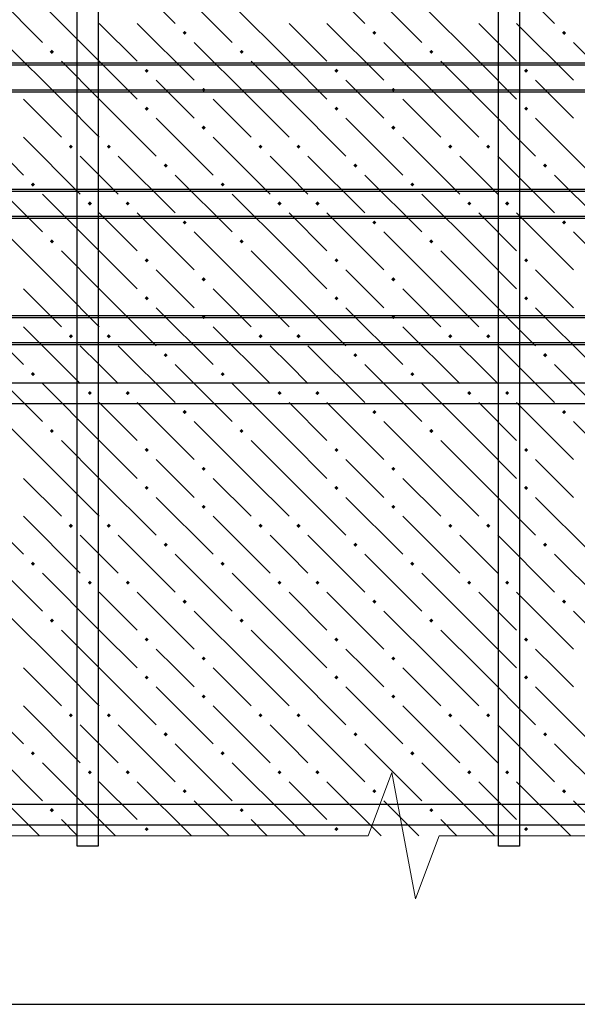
# Model space of a CAD drawing. Header units: millimetres. Extents: x 40580 to 1168286, y -220995 to 81020.
# Tile 274 of 419: x 723863 to 725626, y -97973 to -94857. Entities that reach past the tile are written whole.
import ezdxf

# ---------------------------------------------------------------- set-up
doc = ezdxf.new("R2010")
doc.units = ezdxf.units.MM
for name, color, linetype, lineweight in [('Standard', 7, 'Continuous', 25), ('ЖБ Перекрытие верхний уровень', 7, 'Continuous', 35), ('Примечания', 7, 'Continuous', 13), ('Ребро вкладыша арматура S1', 52, 'Continuous', 25), ('Фоновоя арматура Х1', 52, 'Continuous', 25)]:
    doc.layers.add(name, color=color, linetype=linetype, lineweight=lineweight)

msp = doc.modelspace()

# ---------------------------------------------------------------- hatches: boundary and pattern name
at = {"layer": 'ЖБ Перекрытие верхний уровень', "linetype": 'Continuous', "lineweight": -3, "transparency": 33554687}
for points in [[(724378.1, -94898.5), (724384.6, -94892), (724391.1, -94898.5), (724384.6, -94905)], [(724978.1, -94898.5), (724984.6, -94892), (724991.1, -94898.5), (724984.6, -94905)], [(725578.1, -94898.5), (725584.6, -94892), (725591.1, -94898.5), (725584.6, -94905)], [(723958.1, -94958.5), (723964.6, -94952), (723971.1, -94958.5), (723964.6, -94965)], [(724558.1, -94958.5), (724564.6, -94952), (724571.1, -94958.5), (724564.6, -94965)], [(725158.1, -94958.5), (725164.6, -94952), (725171.1, -94958.5), (725164.6, -94965)], [(724258.1, -95018.5), (724264.6, -95012), (724271.1, -95018.5), (724264.6, -95025)], [(724858.1, -95018.5), (724864.6, -95012), (724871.1, -95018.5), (724864.6, -95025)], [(725458.1, -95018.5), (725464.6, -95012), (725471.1, -95018.5), (725464.6, -95025)], [(724438.1, -95078.5), (724444.6, -95072), (724451.1, -95078.5), (724444.6, -95085)], [(725038.1, -95078.5), (725044.6, -95072), (725051.1, -95078.5), (725044.6, -95085)], [(724258.1, -95138.5), (724264.6, -95132), (724271.1, -95138.5), (724264.6, -95145)], [(724858.1, -95138.5), (724864.6, -95132), (724871.1, -95138.5), (724864.6, -95145)], [(725458.1, -95138.5), (725464.6, -95132), (725471.1, -95138.5), (725464.6, -95145)], [(724438.1, -95198.5), (724444.6, -95192), (724451.1, -95198.5), (724444.6, -95205)], [(725038.1, -95198.5), (725044.6, -95192), (725051.1, -95198.5), (725044.6, -95205)], [(724018.1, -95258.5), (724024.6, -95252), (724031.1, -95258.5), (724024.6, -95265)], [(724138.1, -95258.5), (724144.6, -95252), (724151.1, -95258.5), (724144.6, -95265)], [(724618.1, -95258.5), (724624.6, -95252), (724631.1, -95258.5), (724624.6, -95265)], [(724738.1, -95258.5), (724744.6, -95252), (724751.1, -95258.5), (724744.6, -95265)], [(725218.1, -95258.5), (725224.6, -95252), (725231.1, -95258.5), (725224.6, -95265)], [(725338.1, -95258.5), (725344.6, -95252), (725351.1, -95258.5), (725344.6, -95265)], [(724318.1, -95318.5), (724324.6, -95312), (724331.1, -95318.5), (724324.6, -95325)], [(724918.1, -95318.5), (724924.6, -95312), (724931.1, -95318.5), (724924.6, -95325)], [(725518.1, -95318.5), (725524.6, -95312), (725531.1, -95318.5), (725524.6, -95325)], [(723898.1, -95378.5), (723904.6, -95372), (723911.1, -95378.5), (723904.6, -95385)], [(724498.1, -95378.5), (724504.6, -95372), (724511.1, -95378.5), (724504.6, -95385)], [(725098.1, -95378.5), (725104.6, -95372), (725111.1, -95378.5), (725104.6, -95385)], [(724078.1, -95438.5), (724084.6, -95432), (724091.1, -95438.5), (724084.6, -95445)], [(724198.1, -95438.5), (724204.6, -95432), (724211.1, -95438.5), (724204.6, -95445)], [(724678.1, -95438.5), (724684.6, -95432), (724691.1, -95438.5), (724684.6, -95445)], [(724798.1, -95438.5), (724804.6, -95432), (724811.1, -95438.5), (724804.6, -95445)], [(725278.1, -95438.5), (725284.6, -95432), (725291.1, -95438.5), (725284.6, -95445)], [(725398.1, -95438.5), (725404.6, -95432), (725411.1, -95438.5), (725404.6, -95445)], [(724378.1, -95498.5), (724384.6, -95492), (724391.1, -95498.5), (724384.6, -95505)], [(724978.1, -95498.5), (724984.6, -95492), (724991.1, -95498.5), (724984.6, -95505)], [(725578.1, -95498.5), (725584.6, -95492), (725591.1, -95498.5), (725584.6, -95505)], [(723958.1, -95558.5), (723964.6, -95552), (723971.1, -95558.5), (723964.6, -95565)], [(724558.1, -95558.5), (724564.6, -95552), (724571.1, -95558.5), (724564.6, -95565)], [(725158.1, -95558.5), (725164.6, -95552), (725171.1, -95558.5), (725164.6, -95565)], [(724258.1, -95618.5), (724264.6, -95612), (724271.1, -95618.5), (724264.6, -95625)], [(724858.1, -95618.5), (724864.6, -95612), (724871.1, -95618.5), (724864.6, -95625)], [(725458.1, -95618.5), (725464.6, -95612), (725471.1, -95618.5), (725464.6, -95625)], [(724438.1, -95678.5), (724444.6, -95672), (724451.1, -95678.5), (724444.6, -95685)], [(725038.1, -95678.5), (725044.6, -95672), (725051.1, -95678.5), (725044.6, -95685)], [(724258.1, -95738.5), (724264.6, -95732), (724271.1, -95738.5), (724264.6, -95745)], [(724858.1, -95738.5), (724864.6, -95732), (724871.1, -95738.5), (724864.6, -95745)], [(725458.1, -95738.5), (725464.6, -95732), (725471.1, -95738.5), (725464.6, -95745)], [(724438.1, -95798.5), (724444.6, -95792), (724451.1, -95798.5), (724444.6, -95805)], [(725038.1, -95798.5), (725044.6, -95792), (725051.1, -95798.5), (725044.6, -95805)], [(724018.1, -95858.5), (724024.6, -95852), (724031.1, -95858.5), (724024.6, -95865)], [(724138.1, -95858.5), (724144.6, -95852), (724151.1, -95858.5), (724144.6, -95865)], [(724618.1, -95858.5), (724624.6, -95852), (724631.1, -95858.5), (724624.6, -95865)], [(724738.1, -95858.5), (724744.6, -95852), (724751.1, -95858.5), (724744.6, -95865)], [(725218.1, -95858.5), (725224.6, -95852), (725231.1, -95858.5), (725224.6, -95865)], [(725338.1, -95858.5), (725344.6, -95852), (725351.1, -95858.5), (725344.6, -95865)], [(724318.1, -95918.5), (724324.6, -95912), (724331.1, -95918.5), (724324.6, -95925)], [(724918.1, -95918.5), (724924.6, -95912), (724931.1, -95918.5), (724924.6, -95925)], [(725518.1, -95918.5), (725524.6, -95912), (725531.1, -95918.5), (725524.6, -95925)], [(723898.1, -95978.5), (723904.6, -95972), (723911.1, -95978.5), (723904.6, -95985)], [(724498.1, -95978.5), (724504.6, -95972), (724511.1, -95978.5), (724504.6, -95985)], [(725098.1, -95978.5), (725104.6, -95972), (725111.1, -95978.5), (725104.6, -95985)], [(724078.1, -96038.5), (724084.6, -96032), (724091.1, -96038.5), (724084.6, -96045)], [(724198.1, -96038.5), (724204.6, -96032), (724211.1, -96038.5), (724204.6, -96045)], [(724678.1, -96038.5), (724684.6, -96032), (724691.1, -96038.5), (724684.6, -96045)], [(724798.1, -96038.5), (724804.6, -96032), (724811.1, -96038.5), (724804.6, -96045)], [(725278.1, -96038.5), (725284.6, -96032), (725291.1, -96038.5), (725284.6, -96045)], [(725398.1, -96038.5), (725404.6, -96032), (725411.1, -96038.5), (725404.6, -96045)], [(724378.1, -96098.5), (724384.6, -96092), (724391.1, -96098.5), (724384.6, -96105)], [(724978.1, -96098.5), (724984.6, -96092), (724991.1, -96098.5), (724984.6, -96105)], [(725578.1, -96098.5), (725584.6, -96092), (725591.1, -96098.5), (725584.6, -96105)], [(723958.1, -96158.5), (723964.6, -96152), (723971.1, -96158.5), (723964.6, -96165)], [(724558.1, -96158.5), (724564.6, -96152), (724571.1, -96158.5), (724564.6, -96165)], [(725158.1, -96158.5), (725164.6, -96152), (725171.1, -96158.5), (725164.6, -96165)], [(724258.1, -96218.5), (724264.6, -96212), (724271.1, -96218.5), (724264.6, -96225)], [(724858.1, -96218.5), (724864.6, -96212), (724871.1, -96218.5), (724864.6, -96225)], [(725458.1, -96218.5), (725464.6, -96212), (725471.1, -96218.5), (725464.6, -96225)], [(724438.1, -96278.5), (724444.6, -96272), (724451.1, -96278.5), (724444.6, -96285)], [(725038.1, -96278.5), (725044.6, -96272), (725051.1, -96278.5), (725044.6, -96285)], [(724258.1, -96338.5), (724264.6, -96332), (724271.1, -96338.5), (724264.6, -96345)], [(724858.1, -96338.5), (724864.6, -96332), (724871.1, -96338.5), (724864.6, -96345)], [(725458.1, -96338.5), (725464.6, -96332), (725471.1, -96338.5), (725464.6, -96345)], [(724438.1, -96398.5), (724444.6, -96392), (724451.1, -96398.5), (724444.6, -96405)], [(725038.1, -96398.5), (725044.6, -96392), (725051.1, -96398.5), (725044.6, -96405)], [(724018.1, -96458.5), (724024.6, -96452), (724031.1, -96458.5), (724024.6, -96465)], [(724138.1, -96458.5), (724144.6, -96452), (724151.1, -96458.5), (724144.6, -96465)], [(724618.1, -96458.5), (724624.6, -96452), (724631.1, -96458.5), (724624.6, -96465)], [(724738.1, -96458.5), (724744.6, -96452), (724751.1, -96458.5), (724744.6, -96465)], [(725218.1, -96458.5), (725224.6, -96452), (725231.1, -96458.5), (725224.6, -96465)], [(725338.1, -96458.5), (725344.6, -96452), (725351.1, -96458.5), (725344.6, -96465)], [(724318.1, -96518.5), (724324.6, -96512), (724331.1, -96518.5), (724324.6, -96525)], [(724918.1, -96518.5), (724924.6, -96512), (724931.1, -96518.5), (724924.6, -96525)], [(725518.1, -96518.5), (725524.6, -96512), (725531.1, -96518.5), (725524.6, -96525)], [(723898.1, -96578.5), (723904.6, -96572), (723911.1, -96578.5), (723904.6, -96585)], [(724498.1, -96578.5), (724504.6, -96572), (724511.1, -96578.5), (724504.6, -96585)], [(725098.1, -96578.5), (725104.6, -96572), (725111.1, -96578.5), (725104.6, -96585)], [(724078.1, -96638.5), (724084.6, -96632), (724091.1, -96638.5), (724084.6, -96645)], [(724198.1, -96638.5), (724204.6, -96632), (724211.1, -96638.5), (724204.6, -96645)], [(724678.1, -96638.5), (724684.6, -96632), (724691.1, -96638.5), (724684.6, -96645)], [(724798.1, -96638.5), (724804.6, -96632), (724811.1, -96638.5), (724804.6, -96645)], [(725278.1, -96638.5), (725284.6, -96632), (725291.1, -96638.5), (725284.6, -96645)], [(725398.1, -96638.5), (725404.6, -96632), (725411.1, -96638.5), (725404.6, -96645)], [(724378.1, -96698.5), (724384.6, -96692), (724391.1, -96698.5), (724384.6, -96705)], [(724978.1, -96698.5), (724984.6, -96692), (724991.1, -96698.5), (724984.6, -96705)], [(725578.1, -96698.5), (725584.6, -96692), (725591.1, -96698.5), (725584.6, -96705)], [(723958.1, -96758.5), (723964.6, -96752), (723971.1, -96758.5), (723964.6, -96765)], [(724558.1, -96758.5), (724564.6, -96752), (724571.1, -96758.5), (724564.6, -96765)], [(725158.1, -96758.5), (725164.6, -96752), (725171.1, -96758.5), (725164.6, -96765)], [(724258.1, -96818.5), (724264.6, -96812), (724271.1, -96818.5), (724264.6, -96825)], [(724858.1, -96818.5), (724864.6, -96812), (724871.1, -96818.5), (724864.6, -96825)], [(725458.1, -96818.5), (725464.6, -96812), (725471.1, -96818.5), (725464.6, -96825)], [(724438.1, -96878.5), (724444.6, -96872), (724451.1, -96878.5), (724444.6, -96885)], [(725038.1, -96878.5), (725044.6, -96872), (725051.1, -96878.5), (725044.6, -96885)], [(724258.1, -96938.5), (724264.6, -96932), (724271.1, -96938.5), (724264.6, -96945)], [(724858.1, -96938.5), (724864.6, -96932), (724871.1, -96938.5), (724864.6, -96945)], [(725458.1, -96938.5), (725464.6, -96932), (725471.1, -96938.5), (725464.6, -96945)], [(724438.1, -96998.5), (724444.6, -96992), (724451.1, -96998.5), (724444.6, -97005)], [(725038.1, -96998.5), (725044.6, -96992), (725051.1, -96998.5), (725044.6, -97005)], [(724018.1, -97058.5), (724024.6, -97052), (724031.1, -97058.5), (724024.6, -97065)], [(724138.1, -97058.5), (724144.6, -97052), (724151.1, -97058.5), (724144.6, -97065)], [(724618.1, -97058.5), (724624.6, -97052), (724631.1, -97058.5), (724624.6, -97065)], [(724738.1, -97058.5), (724744.6, -97052), (724751.1, -97058.5), (724744.6, -97065)], [(725218.1, -97058.5), (725224.6, -97052), (725231.1, -97058.5), (725224.6, -97065)], [(725338.1, -97058.5), (725344.6, -97052), (725351.1, -97058.5), (725344.6, -97065)], [(724318.1, -97118.5), (724324.6, -97112), (724331.1, -97118.5), (724324.6, -97125)], [(724918.1, -97118.5), (724924.6, -97112), (724931.1, -97118.5), (724924.6, -97125)], [(725518.1, -97118.5), (725524.6, -97112), (725531.1, -97118.5), (725524.6, -97125)], [(723898.1, -97178.5), (723904.6, -97172), (723911.1, -97178.5), (723904.6, -97185)], [(724498.1, -97178.5), (724504.6, -97172), (724511.1, -97178.5), (724504.6, -97185)], [(725098.1, -97178.5), (725104.6, -97172), (725111.1, -97178.5), (725104.6, -97185)], [(724078.1, -97238.5), (724084.6, -97232), (724091.1, -97238.5), (724084.6, -97245)], [(724198.1, -97238.5), (724204.6, -97232), (724211.1, -97238.5), (724204.6, -97245)], [(724678.1, -97238.5), (724684.6, -97232), (724691.1, -97238.5), (724684.6, -97245)], [(724798.1, -97238.5), (724804.6, -97232), (724811.1, -97238.5), (724804.6, -97245)], [(725278.1, -97238.5), (725284.6, -97232), (725291.1, -97238.5), (725284.6, -97245)], [(725398.1, -97238.5), (725404.6, -97232), (725411.1, -97238.5), (725404.6, -97245)], [(724378.1, -97298.5), (724384.6, -97292), (724391.1, -97298.5), (724384.6, -97305)], [(724978.1, -97298.5), (724984.6, -97292), (724991.1, -97298.5), (724984.6, -97305)], [(725578.1, -97298.5), (725584.6, -97292), (725591.1, -97298.5), (725584.6, -97305)], [(723958.1, -97358.5), (723964.6, -97352), (723971.1, -97358.5), (723964.6, -97365)], [(724558.1, -97358.5), (724564.6, -97352), (724571.1, -97358.5), (724564.6, -97365)], [(725158.1, -97358.5), (725164.6, -97352), (725171.1, -97358.5), (725164.6, -97365)], [(724258.1, -97418.5), (724264.6, -97412), (724271.1, -97418.5), (724264.6, -97425)], [(724858.1, -97418.5), (724864.6, -97412), (724871.1, -97418.5), (724864.6, -97425)], [(725458.1, -97418.5), (725464.6, -97412), (725471.1, -97418.5), (725464.6, -97425)]]:
    msp.add_hatch(color=7, dxfattribs=at).paths.add_polyline_path(points, flags=16)

# ---------------------------------------------------------------- linework, layer by layer
at = {"color": 38, "linetype": 'Continuous', "lineweight": 25, "true_color": 0x5f1e0f, "transparency": 33554687}
for points in [[(723577.4, -96006.2), (731510.7, -96006.2), (731510.7, -96072.9), (723577.4, -96072.9), (723577.4, -96006.2)], [(723577.4, -97339.6), (731510.7, -97339.6), (731510.7, -97406.2), (723577.4, -97406.2), (723577.4, -97339.6)]]:
    msp.add_lwpolyline(points, dxfattribs=at)
at = {"layer": 'Standard', "color": 7, "linetype": 'Continuous', "lineweight": -3, "transparency": 33554687}
msp.add_line((723410.7, -97972.9), (729410.7, -97972.9), dxfattribs=at)
at = {"layer": 'ЖБ Перекрытие верхний уровень', "color": 9, "linetype": 'Continuous', "lineweight": -3, "true_color": 0xc7c7c7, "transparency": 33554687}
for p, q in [((724174.6, -94688.5), (724354.6, -94868.5)), ((724774.6, -94688.5), (724954.6, -94868.5)), ((725374.6, -94688.5), (725554.6, -94868.5)), ((723754.6, -94748.5), (723934.6, -94928.5)), ((724354.6, -94748.5), (724534.6, -94928.5)), ((724954.6, -94748.5), (725134.6, -94928.5)), ((724114.6, -94988.5), (723934.6, -94808.5)), ((724714.6, -94988.5), (724534.6, -94808.5)), ((725314.6, -94988.5), (725134.6, -94808.5)), ((724114.6, -94868.5), (724234.6, -94988.5)), ((724234.6, -94868.5), (724414.6, -95048.5)), ((724714.6, -94868.5), (724834.6, -94988.5)), ((724834.6, -94868.5), (725014.6, -95048.5)), ((725314.6, -94868.5), (725434.6, -94988.5)), ((725434.6, -94868.5), (725614.6, -95048.5)), ((723994.6, -95108.5), (723814.6, -94928.5)), ((724594.6, -95108.5), (724414.6, -94928.5)), ((725194.6, -95108.5), (725014.6, -94928.5)), ((725794.6, -95108.5), (725614.6, -94928.5)), ((723994.6, -94988.5), (724114.6, -95108.5)), ((724114.6, -94988.5), (724234.6, -95108.5)), ((724594.6, -94988.5), (724714.6, -95108.5)), ((724714.6, -94988.5), (724834.6, -95108.5)), ((725194.6, -94988.5), (725314.6, -95108.5)), ((725314.6, -94988.5), (725434.6, -95108.5)), ((724354.6, -95108.5), (724294.6, -95048.5)), ((724954.6, -95108.5), (724894.6, -95048.5)), ((725554.6, -95108.5), (725494.6, -95048.5)), ((723874.6, -95108.5), (723994.6, -95228.5)), ((723994.6, -95108.5), (724114.6, -95228.5)), ((724114.6, -95108.5), (724294.6, -95288.5)), ((724414.6, -95168.5), (724354.6, -95108.5)), ((724474.6, -95108.5), (724594.6, -95228.5)), ((724594.6, -95108.5), (724714.6, -95228.5)), ((724714.6, -95108.5), (724894.6, -95288.5)), ((725014.6, -95168.5), (724954.6, -95108.5)), ((725074.6, -95108.5), (725194.6, -95228.5)), ((725194.6, -95108.5), (725314.6, -95228.5)), ((725314.6, -95108.5), (725494.6, -95288.5)), ((725614.6, -95168.5), (725554.6, -95108.5)), ((723694.6, -95168.5), (723874.6, -95348.5)), ((724294.6, -95168.5), (724474.6, -95348.5)), ((724894.6, -95168.5), (725074.6, -95348.5)), ((725494.6, -95168.5), (725674.6, -95348.5)), ((723874.6, -95228.5), (724054.6, -95408.5)), ((724474.6, -95228.5), (724654.6, -95408.5)), ((725074.6, -95228.5), (725254.6, -95408.5)), ((724114.6, -95348.5), (724054.6, -95288.5)), ((724174.6, -95288.5), (724354.6, -95468.5)), ((724714.6, -95348.5), (724654.6, -95288.5)), ((724774.6, -95288.5), (724954.6, -95468.5)), ((725314.6, -95348.5), (725254.6, -95288.5)), ((725374.6, -95288.5), (725554.6, -95468.5)), ((723754.6, -95348.5), (723934.6, -95528.5)), ((724174.6, -95408.5), (724114.6, -95348.5)), ((724354.6, -95348.5), (724534.6, -95528.5)), ((724774.6, -95408.5), (724714.6, -95348.5)), ((724954.6, -95348.5), (725134.6, -95528.5)), ((725374.6, -95408.5), (725314.6, -95348.5)), ((725554.6, -95348.5), (725734.6, -95528.5)), ((724114.6, -95588.5), (723934.6, -95408.5)), ((724714.6, -95588.5), (724534.6, -95408.5)), ((725314.6, -95588.5), (725134.6, -95408.5)), ((724114.6, -95468.5), (724234.6, -95588.5)), ((724234.6, -95468.5), (724414.6, -95648.5)), ((724714.6, -95468.5), (724834.6, -95588.5)), ((724834.6, -95468.5), (725014.6, -95648.5)), ((725314.6, -95468.5), (725434.6, -95588.5)), ((725434.6, -95468.5), (725614.6, -95648.5)), ((723994.6, -95708.5), (723814.6, -95528.5)), ((724594.6, -95708.5), (724414.6, -95528.5)), ((725194.6, -95708.5), (725014.6, -95528.5)), ((725794.6, -95708.5), (725614.6, -95528.5)), ((723994.6, -95588.5), (724114.6, -95708.5)), ((724114.6, -95588.5), (724234.6, -95708.5)), ((724594.6, -95588.5), (724714.6, -95708.5)), ((724714.6, -95588.5), (724834.6, -95708.5)), ((725194.6, -95588.5), (725314.6, -95708.5)), ((725314.6, -95588.5), (725434.6, -95708.5)), ((724354.6, -95708.5), (724294.6, -95648.5)), ((724954.6, -95708.5), (724894.6, -95648.5)), ((725554.6, -95708.5), (725494.6, -95648.5)), ((723874.6, -95708.5), (723994.6, -95828.5)), ((723994.6, -95708.5), (724114.6, -95828.5)), ((724114.6, -95708.5), (724294.6, -95888.5)), ((724414.6, -95768.5), (724354.6, -95708.5)), ((724474.6, -95708.5), (724594.6, -95828.5)), ((724594.6, -95708.5), (724714.6, -95828.5)), ((724714.6, -95708.5), (724894.6, -95888.5)), ((725014.6, -95768.5), (724954.6, -95708.5)), ((725074.6, -95708.5), (725194.6, -95828.5)), ((725194.6, -95708.5), (725314.6, -95828.5)), ((725314.6, -95708.5), (725494.6, -95888.5)), ((725614.6, -95768.5), (725554.6, -95708.5)), ((723694.6, -95768.5), (723874.6, -95948.5)), ((724294.6, -95768.5), (724474.6, -95948.5)), ((724894.6, -95768.5), (725074.6, -95948.5)), ((725494.6, -95768.5), (725674.6, -95948.5)), ((723874.6, -95828.5), (724054.6, -96008.5)), ((724474.6, -95828.5), (724654.6, -96008.5)), ((725074.6, -95828.5), (725254.6, -96008.5)), ((724114.6, -95948.5), (724054.6, -95888.5)), ((724174.6, -95888.5), (724354.6, -96068.5)), ((724714.6, -95948.5), (724654.6, -95888.5)), ((724774.6, -95888.5), (724954.6, -96068.5)), ((725314.6, -95948.5), (725254.6, -95888.5)), ((725374.6, -95888.5), (725554.6, -96068.5)), ((723754.6, -95948.5), (723934.6, -96128.5)), ((724174.6, -96008.5), (724114.6, -95948.5)), ((724354.6, -95948.5), (724534.6, -96128.5)), ((724774.6, -96008.5), (724714.6, -95948.5)), ((724954.6, -95948.5), (725134.6, -96128.5)), ((725374.6, -96008.5), (725314.6, -95948.5)), ((725554.6, -95948.5), (725734.6, -96128.5)), ((724114.6, -96188.5), (723934.6, -96008.5)), ((724714.6, -96188.5), (724534.6, -96008.5)), ((725314.6, -96188.5), (725134.6, -96008.5)), ((724114.6, -96068.5), (724234.6, -96188.5)), ((724234.6, -96068.5), (724414.6, -96248.5)), ((724714.6, -96068.5), (724834.6, -96188.5)), ((724834.6, -96068.5), (725014.6, -96248.5)), ((725314.6, -96068.5), (725434.6, -96188.5)), ((725434.6, -96068.5), (725614.6, -96248.5)), ((723994.6, -96308.5), (723814.6, -96128.5)), ((724594.6, -96308.5), (724414.6, -96128.5)), ((725194.6, -96308.5), (725014.6, -96128.5)), ((725794.6, -96308.5), (725614.6, -96128.5)), ((723994.6, -96188.5), (724114.6, -96308.5)), ((724114.6, -96188.5), (724234.6, -96308.5)), ((724594.6, -96188.5), (724714.6, -96308.5)), ((724714.6, -96188.5), (724834.6, -96308.5)), ((725194.6, -96188.5), (725314.6, -96308.5)), ((725314.6, -96188.5), (725434.6, -96308.5)), ((724354.6, -96308.5), (724294.6, -96248.5)), ((724954.6, -96308.5), (724894.6, -96248.5)), ((725554.6, -96308.5), (725494.6, -96248.5)), ((723874.6, -96308.5), (723994.6, -96428.5)), ((723994.6, -96308.5), (724114.6, -96428.5)), ((724114.6, -96308.5), (724294.6, -96488.5)), ((724414.6, -96368.5), (724354.6, -96308.5)), ((724474.6, -96308.5), (724594.6, -96428.5)), ((724594.6, -96308.5), (724714.6, -96428.5)), ((724714.6, -96308.5), (724894.6, -96488.5)), ((725014.6, -96368.5), (724954.6, -96308.5)), ((725074.6, -96308.5), (725194.6, -96428.5)), ((725194.6, -96308.5), (725314.6, -96428.5)), ((725314.6, -96308.5), (725494.6, -96488.5)), ((725614.6, -96368.5), (725554.6, -96308.5)), ((723694.6, -96368.5), (723874.6, -96548.5)), ((724294.6, -96368.5), (724474.6, -96548.5)), ((724894.6, -96368.5), (725074.6, -96548.5)), ((725494.6, -96368.5), (725674.6, -96548.5)), ((723874.6, -96428.5), (724054.6, -96608.5)), ((724474.6, -96428.5), (724654.6, -96608.5)), ((725074.6, -96428.5), (725254.6, -96608.5)), ((724114.6, -96548.5), (724054.6, -96488.5)), ((724174.6, -96488.5), (724354.6, -96668.5)), ((724714.6, -96548.5), (724654.6, -96488.5)), ((724774.6, -96488.5), (724954.6, -96668.5)), ((725314.6, -96548.5), (725254.6, -96488.5)), ((725374.6, -96488.5), (725554.6, -96668.5)), ((723754.6, -96548.5), (723934.6, -96728.5)), ((724174.6, -96608.5), (724114.6, -96548.5)), ((724354.6, -96548.5), (724534.6, -96728.5)), ((724774.6, -96608.5), (724714.6, -96548.5)), ((724954.6, -96548.5), (725134.6, -96728.5)), ((725374.6, -96608.5), (725314.6, -96548.5)), ((725554.6, -96548.5), (725734.6, -96728.5)), ((724114.6, -96788.5), (723934.6, -96608.5)), ((724714.6, -96788.5), (724534.6, -96608.5)), ((725314.6, -96788.5), (725134.6, -96608.5)), ((724114.6, -96668.5), (724234.6, -96788.5)), ((724234.6, -96668.5), (724414.6, -96848.5)), ((724714.6, -96668.5), (724834.6, -96788.5)), ((724834.6, -96668.5), (725014.6, -96848.5)), ((725314.6, -96668.5), (725434.6, -96788.5)), ((725434.6, -96668.5), (725614.6, -96848.5)), ((723994.6, -96908.5), (723814.6, -96728.5)), ((724594.6, -96908.5), (724414.6, -96728.5)), ((725194.6, -96908.5), (725014.6, -96728.5)), ((725794.6, -96908.5), (725614.6, -96728.5)), ((723994.6, -96788.5), (724114.6, -96908.5)), ((724114.6, -96788.5), (724234.6, -96908.5)), ((724594.6, -96788.5), (724714.6, -96908.5)), ((724714.6, -96788.5), (724834.6, -96908.5)), ((725194.6, -96788.5), (725314.6, -96908.5)), ((725314.6, -96788.5), (725434.6, -96908.5)), ((724354.6, -96908.5), (724294.6, -96848.5)), ((724954.6, -96908.5), (724894.6, -96848.5)), ((725554.6, -96908.5), (725494.6, -96848.5)), ((723874.6, -96908.5), (723994.6, -97028.5)), ((723994.6, -96908.5), (724114.6, -97028.5)), ((724114.6, -96908.5), (724294.6, -97088.5)), ((724414.6, -96968.5), (724354.6, -96908.5)), ((724474.6, -96908.5), (724594.6, -97028.5)), ((724594.6, -96908.5), (724714.6, -97028.5)), ((724714.6, -96908.5), (724894.6, -97088.5)), ((725014.6, -96968.5), (724954.6, -96908.5)), ((725074.6, -96908.5), (725194.6, -97028.5)), ((725194.6, -96908.5), (725314.6, -97028.5)), ((725314.6, -96908.5), (725494.6, -97088.5)), ((725614.6, -96968.5), (725554.6, -96908.5)), ((723694.6, -96968.5), (723874.6, -97148.5)), ((724294.6, -96968.5), (724474.6, -97148.5)), ((724894.6, -96968.5), (725074.6, -97148.5)), ((725494.6, -96968.5), (725674.6, -97148.5)), ((723874.6, -97028.5), (724054.6, -97208.5)), ((724474.6, -97028.5), (724654.6, -97208.5)), ((725074.6, -97028.5), (725254.6, -97208.5)), ((724114.6, -97148.5), (724054.6, -97088.5)), ((724174.6, -97088.5), (724354.6, -97268.5)), ((724714.6, -97148.5), (724654.6, -97088.5)), ((724774.6, -97088.5), (724954.6, -97268.5)), ((725314.6, -97148.5), (725254.6, -97088.5)), ((725374.6, -97088.5), (725554.6, -97268.5)), ((723754.6, -97148.5), (723934.6, -97328.5)), ((724174.6, -97208.5), (724114.6, -97148.5)), ((724354.6, -97148.5), (724534.6, -97328.5)), ((724774.6, -97208.5), (724714.6, -97148.5)), ((724954.6, -97148.5), (725134.6, -97328.5)), ((725374.6, -97208.5), (725314.6, -97148.5)), ((725554.6, -97148.5), (725734.6, -97328.5)), ((724114.6, -97388.5), (723934.6, -97208.5)), ((724714.6, -97388.5), (724534.6, -97208.5)), ((725314.6, -97388.5), (725134.6, -97208.5)), ((724114.6, -97268.5), (724234.6, -97388.5)), ((724234.6, -97268.5), (724405.7, -97439.6)), ((724714.6, -97268.5), (724834.6, -97388.5)), ((724834.6, -97268.5), (725005.7, -97439.6)), ((725314.6, -97268.5), (725434.6, -97388.5)), ((725434.6, -97268.5), (725605.7, -97439.6)), ((723925.7, -97439.6), (723814.6, -97328.5)), ((724525.7, -97439.6), (724414.6, -97328.5)), ((725125.7, -97439.6), (725014.6, -97328.5)), ((725725.7, -97439.6), (725614.6, -97328.5)), ((723994.6, -97388.5), (724045.7, -97439.6)), ((724114.6, -97388.5), (724165.7, -97439.6)), ((724594.6, -97388.5), (724645.7, -97439.6)), ((724714.6, -97388.5), (724765.7, -97439.6)), ((725194.6, -97388.5), (725245.7, -97439.6)), ((725314.6, -97388.5), (725365.7, -97439.6))]:
    msp.add_line(p, q, dxfattribs=at)
at = {"layer": 'Примечания', "color": 7, "linetype": 'Continuous', "lineweight": 13, "transparency": 33554687}
for p, q in [((724965.4, -97439.6), (725040.1, -97239.6)), ((725040.1, -97239.6), (725114.7, -97639.6)), ((723210.7, -97439.6), (724965.4, -97439.6)), ((725114.7, -97639.6), (725189.4, -97439.6)), ((725189.4, -97439.6), (726944.1, -97439.6))]:
    msp.add_line(p, q, dxfattribs=at)
at = {"layer": 'Ребро вкладыша арматура S1', "color": 7, "linetype": 'Continuous', "lineweight": 25, "transparency": 33554687}
for points in [[(729410.7, -95086.3), (716410.7, -95086.3), (716410.7, -94992.9), (729410.7, -94992.9), (729410.7, -95086.3)], [(729410.7, -95079.6), (716410.7, -95079.6), (716410.7, -94999.6), (729410.7, -94999.6), (729410.7, -95079.6)], [(729410.7, -95486.3), (716410.7, -95486.3), (716410.7, -95392.9), (729410.7, -95392.9), (729410.7, -95486.3)], [(729410.7, -95479.6), (716410.7, -95479.6), (716410.7, -95399.6), (729410.7, -95399.6), (729410.7, -95479.6)], [(729410.7, -95886.3), (716410.7, -95886.3), (716410.7, -95792.9), (729410.7, -95792.9), (729410.7, -95886.3)], [(729410.7, -95879.6), (716410.7, -95879.6), (716410.7, -95799.6), (729410.7, -95799.6), (729410.7, -95879.6)]]:
    msp.add_lwpolyline(points, dxfattribs=at)
at = {"layer": 'Фоновоя арматура Х1', "color": 251, "linetype": 'Continuous', "lineweight": -3, "true_color": 0x656565, "transparency": 33554687}
for points in [[(724110.7, -89406.2), (724110.7, -97472.9), (724044.1, -97472.9), (724044.1, -89406.2), (724110.7, -89406.2)], [(724110.7, -89406.2), (724110.7, -97472.9), (724044.1, -97472.9), (724044.1, -89406.2), (724110.7, -89406.2)], [(725444.1, -89406.2), (725444.1, -97472.9), (725377.4, -97472.9), (725377.4, -89406.2), (725444.1, -89406.2)], [(725444.1, -89406.2), (725444.1, -97472.9), (725377.4, -97472.9), (725377.4, -89406.2), (725444.1, -89406.2)]]:
    msp.add_lwpolyline(points, dxfattribs=at)

doc.saveas('drawing.dxf')
